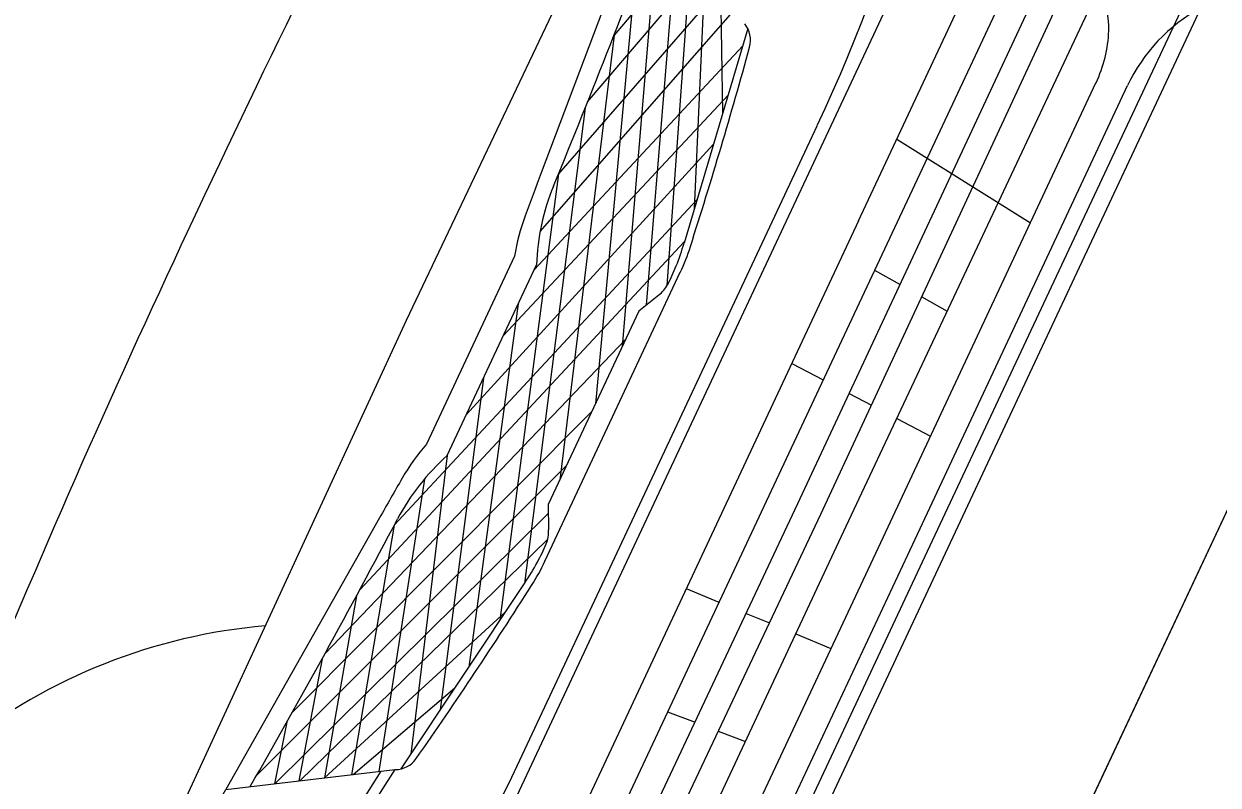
# Model space of a CAD drawing. Extents: x 14104283 to 14128447, y 8633203 to 8671666.
# Drawn here: x 14117797.17 to 14117812.48, y 8668749.92 to 8668759.68 of the extents above; entities that cross this region are included whole.
import ezdxf

# ---------------------------------------------------------------- set-up
doc = ezdxf.new("R2010")
doc.units = 0
for name, color, linetype in [('Cell', 7, 'Continuous'), ('Default', 7, 'Continuous'), ('Terrain', 7, 'Continuous')]:
    doc.layers.add(name, color=color, linetype=linetype)

msp = doc.modelspace()

# ---------------------------------------------------------------- linework, layer by layer
at = {"layer": 'Cell'}
for p, q in [((14117805.212, 8668761.513), (14117803.798, 8668757.771)), ((14117805.299, 8668761.021), (14117804.839, 8668755.545)), ((14117802.711, 8668748.125), (14117808.442, 8668760.358)), ((14117804.999, 8668760.228), (14117804.495, 8668754.812)), ((14117807.866, 8668757.155), (14117809.236, 8668760.079)), ((14117803.785, 8668757.019), (14117806.285, 8668759.87)), ((14117812.254, 8668759.886), (14117808.883, 8668752.692)), ((14117806.447, 8668759.621), (14117805.63, 8668756.87)), ((14117803.71, 8668756.53), (14117806.382, 8668759.4)), ((14117803.313, 8668755.683), (14117806.194, 8668758.769)), ((14117804.364, 8668758.606), (14117803.585, 8668752.509)), ((14117803.525, 8668750.242), (14117807.337, 8668758.377)), ((14117808.358, 8668758.205), (14117810.07, 8668757.13)), ((14117802.838, 8668754.669), (14117806.008, 8668758.142)), ((14117807.866, 8668757.155), (14117803.433, 8668747.693)), ((14117801.473, 8668752.428), (14117805.636, 8668756.891)), ((14117808.072, 8668756.525), (14117808.4, 8668756.341)), ((14117808.678, 8668756.184), (14117809.004, 8668756.001)), ((14117803.505, 8668756.093), (14117802.87, 8668751.436)), ((14117801.028, 8668751.611), (14117804.883, 8668755.639)), ((14117807.011, 8668755.33), (14117807.414, 8668755.119)), ((14117803.058, 8668755.139), (14117802.505, 8668750.888)), ((14117807.748, 8668754.943), (14117808.032, 8668754.794)), ((14117800.604, 8668750.847), (14117804.448, 8668754.712)), ((14117808.358, 8668754.624), (14117808.79, 8668754.397)), ((14117800.156, 8668750.055), (14117804.126, 8668754.024)), ((14117802.594, 8668754.148), (14117802.126, 8668750.318)), ((14117802.302, 8668753.847), (14117801.716, 8668750.096)), ((14117800.389, 8668749.941), (14117803.891, 8668753.411)), ((14117801.727, 8668753.349), (14117799.756, 8668749.868)), ((14117800.707, 8668749.979), (14117803.882, 8668753.07)), ((14117808.883, 8668752.692), (14117805.513, 8668745.498)), ((14117803.591, 8668752.518), (14117802, 8668750.129)), ((14117805.659, 8668752.443), (14117806.078, 8668752.269)), ((14117806.427, 8668752.124), (14117806.724, 8668752.001)), ((14117807.063, 8668751.86), (14117807.514, 8668751.673)), ((14117800.991, 8668751.543), (14117800.692, 8668749.977)), ((14117801.39, 8668750.058), (14117802.694, 8668751.17)), ((14117805.42, 8668750.863), (14117805.771, 8668750.729)), ((14117800.538, 8668750.729), (14117800.379, 8668749.94)), ((14117806.069, 8668750.615), (14117806.419, 8668750.482)), ((14117801.742, 8668750.099), (14117801.014, 8668748.954)), ((14117801.186, 8668748.963), (14117801.928, 8668750.121))]:
    msp.add_line(p, q, dxfattribs=at)
for points in [[(14117799.071, 8668749.385), (14117802.072, 8668755.883), (14117805.144, 8668762.348)], [(14117810.199, 8668761.064), (14117806.746, 8668753.694), (14117803.293, 8668746.324)], [(14117805.066, 8668760.402), (14117805.549, 8668760.997), (14117805.143, 8668756.074)], [(14117803.686, 8668746.301), (14117807.09, 8668753.532), (14117810.467, 8668760.776)], [(14117805.415, 8668756.33), (14117805.732, 8668760.716), (14117804.733, 8668759.538), (14117804.036, 8668753.833)], [(14117805.025, 8668744.963), (14117808.689, 8668752.783), (14117812.352, 8668760.604)], [(14117804.036, 8668746.31), (14117807.383, 8668753.395), (14117810.684, 8668760.502)], [(14117804.394, 8668758.682), (14117805.903, 8668760.454), (14117805.761, 8668757.31)], [(14117806.127, 8668758.542), (14117806.1, 8668760.153), (14117804.022, 8668757.761), (14117803.269, 8668752.035)], [(14117804.492, 8668746.362), (14117807.709, 8668753.242), (14117810.937, 8668760.118)], [(14117805.393, 8668747.145), (14117808.152, 8668753.035), (14117810.911, 8668758.925)], [(14117805.678, 8668746.856), (14117808.497, 8668752.873), (14117811.316, 8668758.891)], [(14117799.488, 8668757.493), (14117799.335, 8668757.166), (14117799.181, 8668756.839)], [(14117805.796, 8668757.428), (14117801.914, 8668753.254), (14117801.366, 8668750.055)], [(14117803.458, 8668756.704), (14117802.893, 8668755.499), (14117802.329, 8668754.294)], [(14117802.594, 8668754.148), (14117803.167, 8668755.37), (14117803.739, 8668756.593)], [(14117803.847, 8668752.794), (14117804.714, 8668754.645), (14117805.582, 8668756.497)], [(14117805.305, 8668756.205), (14117805.051, 8668755.999), (14117804.471, 8668754.76), (14117803.89, 8668753.521), (14117803.894, 8668753.194)], [(14117801.43, 8668752.348), (14117801.022, 8668750.015), (14117803.339, 8668752.139)], [(14117799.256, 8668748.983), (14117799.756, 8668749.868), (14117801.928, 8668750.121)]]:
    msp.add_lwpolyline(points, dxfattribs=at)
for centre, radius, start, end in [((14117918.601, 8668701.69), 136.044, 151.78785, 154.89759), ((14117787.571, 8668767.643), 21.83, 334.8846, 355.168), ((14117922.683, 8668699.778), 136.044, 151.94729, 154.89759), ((14117700.386, 8668800.251), 112.008, 337.61926, 339.62253), ((14117810.165, 8668759.632), 0.911, 357.5677, 29.9593), ((14117813.3, 8668757.961), 2.191, 118.5214, 154.8976), ((14117806.152, 8668759.472), 0.331, 344.6487, 39.4946), ((14117809.325, 8668759.668), 1.752, 334.8976, 357.5677), ((14117744.439, 8668776.414), 64.327, 342.27244, 344.64869), ((14117859.545, 8668736.711), 59.593, 159.30428, 159.86935), ((14117806.642, 8668756.497), 2.904, 157.6193, 178.1088), ((14117806.244, 8668756.249), 2.823, 159.8694, 170.722), ((14117922.376, 8668699.124), 136.044, 154.89759, 157.84788), ((14117802.217, 8668757.884), 3.561, 338.5081, 343.4547), ((14117803.084, 8668757.667), 2.759, 334.8976, 342.2724), ((14117803.185, 8668757.503), 2.52, 332.5591, 338.5081), ((14117805.069, 8668756.525), 0.397, 306.4113, 332.5591), ((14117804.461, 8668752.444), 2.823, 139.0732, 149.9258), ((14117804.526, 8668751.979), 2.904, 131.6864, 152.1759), ((14117853.589, 8668723.996), 59.593, 149.92582, 150.49089), ((14117702.899, 8668805.615), 112.008, 330.17264, 332.17591), ((14117803.497, 8668753.17), 0.397, 337.2361, 3.3839), ((14117801.54, 8668753.992), 2.52, 331.287, 337.2361), ((14117801.349, 8668753.964), 2.759, 327.5227, 334.8976), ((14117800.627, 8668754.491), 3.561, 326.3405, 331.287), ((14117749.41, 8668787.024), 64.327, 325.14649, 327.52273), ((14117800.877, 8668744.744), 7.246, 94.8676, 128.4188), ((14117783.756, 8668759.498), 21.83, 314.6271, 334.9105), ((14117801.926, 8668750.452), 0.331, 270.3006, 325.1465)]:
    msp.add_arc(centre, radius, start, end, dxfattribs=at)
at = {"layer": 'Default'}
msp.add_lwpolyline([(14117801.307, 8668729.418), (14117816.705, 8668762.197), (14117821.72, 8668772.871), (14117824.708, 8668771.394), (14117804.295, 8668727.94)], close=True, dxfattribs=at)
at = {"layer": 'Terrain'}
msp.add_line((14117788.477, 8668702.109), (14117844.933, 8668822.285), dxfattribs=at)

doc.saveas('drawing.dxf')
